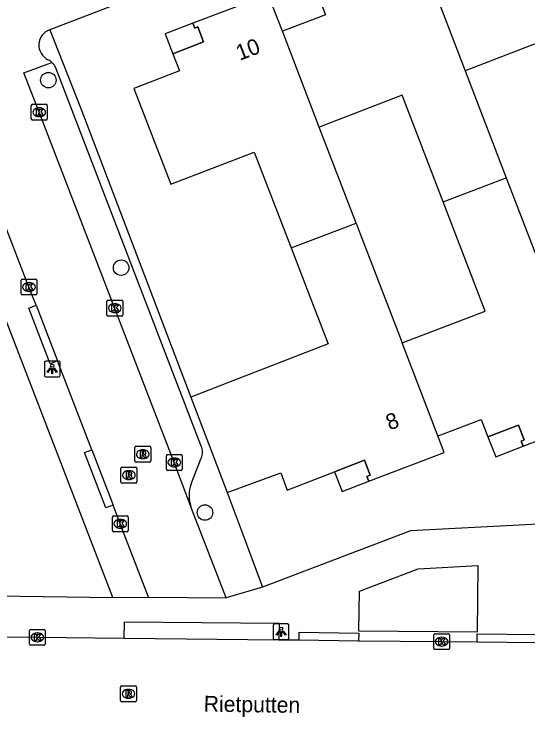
# Model space of a CAD drawing. Extents: x 159265 to 160143, y 383413 to 384319.
# Drawn here: x 159445.84 to 159478.31, y 383633.96 to 383678.39 of the extents above; entities that cross this region are included whole.
import ezdxf

# ---------------------------------------------------------------- set-up
doc = ezdxf.new("R2010")
doc.units = 0
for name, color, linetype in [('IMGEO_Boom', 7, 'Continuous'), ('IMGEO_Hek', 7, 'Continuous'), ('IMGEO_Kolk', 7, 'Continuous'), ('IMGEO_Lichtpunt', 7, 'Continuous'), ('IMGEO_Openbare_ruimte_label', 7, 'Continuous'), ('IMGEO_Pand', 7, 'Continuous'), ('IMGEO_Pand_nummerreeks', 7, 'Continuous'), ('IMGEO_Pand_overbouw', 7, 'Continuous'), ('IMGEO_Rijbaan_lokaal_open', 7, 'Continuous'), ('IMGEO_Rioolput', 7, 'Continuous'), ('IMGEO_Voetpad_open', 7, 'Continuous')]:
    doc.layers.add(name, color=color, linetype=linetype)

msp = doc.modelspace()

# ---------------------------------------------------------------- linework, layer by layer
at = {"layer": 'IMGEO_Boom'}
for centre in [(159448.008, 383674.21), (159452.605, 383662.353), (159457.904, 383646.875)]:
    msp.add_circle(centre, 0.489, dxfattribs=at)
at = {"layer": 'IMGEO_Hek'}
msp.add_lwpolyline([(159452.408, 383666.289), (159457.001, 383654.177)], dxfattribs=at)
at = {"layer": 'IMGEO_Kolk'}
for p, q in [((159446.931, 383671.757), (159446.931, 383672.609)), ((159447.006, 383672.683), (159447.858, 383672.683)), ((159447.419, 383672.463), (159447.444, 383672.463)), ((159447.932, 383672.609), (159447.932, 383671.757)), ((159447.858, 383671.683), (159447.006, 383671.683)), ((159447.442, 383671.903), (159447.417, 383671.903)), ((159446.283, 383660.704), (159446.283, 383661.556)), ((159446.358, 383661.63), (159447.21, 383661.63)), ((159446.771, 383661.41), (159446.796, 383661.41)), ((159447.284, 383661.556), (159447.284, 383660.704)), ((159447.21, 383660.63), (159446.358, 383660.63)), ((159446.794, 383660.85), (159446.769, 383660.85)), ((159451.708, 383659.37), (159451.708, 383660.222)), ((159451.783, 383660.296), (159452.635, 383660.296)), ((159452.196, 383660.076), (159452.221, 383660.076)), ((159452.709, 383660.222), (159452.709, 383659.37)), ((159452.635, 383659.296), (159451.783, 383659.296)), ((159452.219, 383659.516), (159452.194, 383659.516)), ((159455.467, 383649.616), (159455.467, 383650.468)), ((159455.542, 383650.542), (159456.394, 383650.542)), ((159455.955, 383650.322), (159455.98, 383650.322)), ((159456.468, 383650.468), (159456.468, 383649.616)), ((159456.394, 383649.542), (159455.542, 383649.542)), ((159455.978, 383649.762), (159455.953, 383649.762)), ((159452.051, 383645.738), (159452.051, 383646.59)), ((159452.126, 383646.664), (159452.978, 383646.664)), ((159452.539, 383646.444), (159452.564, 383646.444)), ((159453.052, 383646.59), (159453.052, 383645.738)), ((159452.562, 383645.884), (159452.537, 383645.884)), ((159452.978, 383645.664), (159452.126, 383645.664)), ((159446.815, 383638.564), (159446.815, 383639.416)), ((159446.89, 383639.49), (159447.742, 383639.49)), ((159447.303, 383639.27), (159447.328, 383639.27)), ((159447.816, 383639.416), (159447.816, 383638.564)), ((159472.359, 383638.29), (159472.359, 383639.142)), ((159472.434, 383639.216), (159473.286, 383639.216)), ((159473.36, 383639.142), (159473.36, 383638.29)), ((159447.326, 383638.71), (159447.301, 383638.71)), ((159472.847, 383638.996), (159472.872, 383638.996)), ((159447.742, 383638.49), (159446.89, 383638.49)), ((159472.87, 383638.436), (159472.845, 383638.436)), ((159473.286, 383638.216), (159472.434, 383638.216))]:
    msp.add_line(p, q, dxfattribs=at)
for points in [[(159446.931, 383671.757), (159446.931, 383672.609)], [(159447.006, 383672.683), (159447.858, 383672.683)], [(159447.932, 383672.609), (159447.932, 383671.757)], [(159447.252, 383672.383), (159447.375, 383672.383), (159447.375, 383672.232), (159447.505, 383672.383), (159447.669, 383672.383), (159447.523, 383672.232), (159447.676, 383671.983), (159447.524, 383671.983), (159447.439, 383672.147), (159447.375, 383672.08), (159447.375, 383671.983), (159447.252, 383671.983), (159447.252, 383672.383)], [(159447.858, 383671.683), (159447.006, 383671.683)], [(159446.283, 383660.704), (159446.283, 383661.556)], [(159446.358, 383661.63), (159447.21, 383661.63)], [(159447.284, 383661.556), (159447.284, 383660.704)], [(159446.604, 383661.33), (159446.727, 383661.33), (159446.727, 383661.179), (159446.857, 383661.33), (159447.021, 383661.33), (159446.875, 383661.179), (159447.028, 383660.93), (159446.876, 383660.93), (159446.791, 383661.094), (159446.727, 383661.027), (159446.727, 383660.93), (159446.604, 383660.93), (159446.604, 383661.33)], [(159447.21, 383660.63), (159446.358, 383660.63)], [(159451.708, 383659.37), (159451.708, 383660.222)], [(159451.783, 383660.296), (159452.635, 383660.296)], [(159452.709, 383660.222), (159452.709, 383659.37)], [(159452.029, 383659.996), (159452.152, 383659.996), (159452.152, 383659.845), (159452.282, 383659.996), (159452.446, 383659.996), (159452.3, 383659.845), (159452.453, 383659.596), (159452.301, 383659.596), (159452.216, 383659.76), (159452.152, 383659.693), (159452.152, 383659.596), (159452.029, 383659.596), (159452.029, 383659.996)], [(159452.635, 383659.296), (159451.783, 383659.296)], [(159455.467, 383649.616), (159455.467, 383650.468)], [(159455.542, 383650.542), (159456.394, 383650.542)], [(159456.468, 383650.468), (159456.468, 383649.616)], [(159455.788, 383650.242), (159455.911, 383650.242), (159455.911, 383650.091), (159456.041, 383650.242), (159456.205, 383650.242), (159456.059, 383650.091), (159456.212, 383649.842), (159456.06, 383649.842), (159455.975, 383650.006), (159455.911, 383649.939), (159455.911, 383649.842), (159455.788, 383649.842), (159455.788, 383650.242)], [(159456.394, 383649.542), (159455.542, 383649.542)], [(159452.051, 383645.738), (159452.051, 383646.59)], [(159452.126, 383646.664), (159452.978, 383646.664)], [(159452.372, 383646.364), (159452.495, 383646.364), (159452.495, 383646.213), (159452.625, 383646.364), (159452.789, 383646.364), (159452.643, 383646.213), (159452.796, 383645.964), (159452.644, 383645.964), (159452.559, 383646.128), (159452.495, 383646.061), (159452.495, 383645.964), (159452.372, 383645.964), (159452.372, 383646.364)], [(159453.052, 383646.59), (159453.052, 383645.738)], [(159452.978, 383645.664), (159452.126, 383645.664)], [(159446.815, 383638.564), (159446.815, 383639.416)], [(159446.89, 383639.49), (159447.742, 383639.49)], [(159447.136, 383639.19), (159447.259, 383639.19), (159447.259, 383639.039), (159447.389, 383639.19), (159447.553, 383639.19), (159447.407, 383639.039), (159447.56, 383638.79), (159447.408, 383638.79), (159447.323, 383638.954), (159447.259, 383638.887), (159447.259, 383638.79), (159447.136, 383638.79), (159447.136, 383639.19)], [(159447.816, 383639.416), (159447.816, 383638.564)], [(159472.359, 383638.29), (159472.359, 383639.142)], [(159472.434, 383639.216), (159473.286, 383639.216)], [(159473.36, 383639.142), (159473.36, 383638.29)], [(159472.68, 383638.916), (159472.803, 383638.916), (159472.803, 383638.765), (159472.933, 383638.916), (159473.097, 383638.916), (159472.951, 383638.765), (159473.104, 383638.516), (159472.952, 383638.516), (159472.867, 383638.68), (159472.803, 383638.613), (159472.803, 383638.516), (159472.68, 383638.516), (159472.68, 383638.916)], [(159447.742, 383638.49), (159446.89, 383638.49)], [(159473.286, 383638.216), (159472.434, 383638.216)]]:
    msp.add_lwpolyline(points, dxfattribs=at)
for centre, start, end in [((159447.008, 383672.607), 91.552, 178.448), ((159447.008, 383672.607), 91.552, 178.448), ((159447.856, 383672.607), 1.552, 88.448), ((159447.856, 383672.607), 1.552, 88.448), ((159447.008, 383671.759), 181.552, 268.448), ((159447.008, 383671.759), 181.552, 268.448), ((159447.856, 383671.759), 271.552, 358.448), ((159447.856, 383671.759), 271.552, 358.448), ((159446.36, 383661.554), 91.552, 178.448), ((159446.36, 383661.554), 91.552, 178.448), ((159447.208, 383661.554), 1.552, 88.448), ((159447.208, 383661.554), 1.552, 88.448), ((159446.36, 383660.706), 181.552, 268.448), ((159446.36, 383660.706), 181.552, 268.448), ((159447.208, 383660.706), 271.552, 358.448), ((159447.208, 383660.706), 271.552, 358.448), ((159451.785, 383660.22), 91.552, 178.448), ((159451.785, 383660.22), 91.552, 178.448), ((159452.633, 383660.22), 1.552, 88.448), ((159452.633, 383660.22), 1.552, 88.448), ((159451.785, 383659.372), 181.552, 268.448), ((159451.785, 383659.372), 181.552, 268.448), ((159452.633, 383659.372), 271.552, 358.448), ((159452.633, 383659.372), 271.552, 358.448), ((159455.544, 383650.466), 91.552, 178.448), ((159455.544, 383650.466), 91.552, 178.448), ((159456.392, 383650.466), 1.552, 88.448), ((159456.392, 383650.466), 1.552, 88.448), ((159455.544, 383649.618), 181.552, 268.448), ((159455.544, 383649.618), 181.552, 268.448), ((159456.392, 383649.618), 271.552, 358.448), ((159456.392, 383649.618), 271.552, 358.448), ((159452.128, 383646.588), 91.552, 178.448), ((159452.128, 383646.588), 91.552, 178.448), ((159452.976, 383646.588), 1.552, 88.448), ((159452.976, 383646.588), 1.552, 88.448), ((159452.128, 383645.74), 181.552, 268.448), ((159452.128, 383645.74), 181.552, 268.448), ((159452.976, 383645.74), 271.552, 358.448), ((159452.976, 383645.74), 271.552, 358.448), ((159446.892, 383639.414), 91.552, 178.448), ((159446.892, 383639.414), 91.552, 178.448), ((159447.74, 383639.414), 1.552, 88.448), ((159447.74, 383639.414), 1.552, 88.448), ((159472.436, 383639.14), 91.552, 178.448), ((159472.436, 383639.14), 91.552, 178.448), ((159473.284, 383639.14), 1.552, 88.448), ((159473.284, 383639.14), 1.552, 88.448), ((159446.892, 383638.566), 181.552, 268.448), ((159446.892, 383638.566), 181.552, 268.448), ((159447.74, 383638.566), 271.552, 358.448), ((159447.74, 383638.566), 271.552, 358.448), ((159472.436, 383638.292), 181.552, 268.448), ((159472.436, 383638.292), 181.552, 268.448), ((159473.284, 383638.292), 271.552, 358.448), ((159473.284, 383638.292), 271.552, 358.448)]:
    msp.add_arc(centre, 0.0765, start, end, dxfattribs=at)
for centre, major_axis, ratio, start_param, end_param in [((159447.418, 383672.183), (-0.387, 0.002), 0.722429, 4.712389, 7.853982), ((159447.443, 383672.183), (-0.39, 0.002), 0.717154, 1.570796, 4.712389), ((159446.77, 383661.13), (-0.387, 0.002), 0.722429, 4.712389, 7.853982), ((159446.795, 383661.13), (-0.39, 0.002), 0.717154, 1.570796, 4.712389), ((159452.195, 383659.796), (-0.387, 0.002), 0.722429, 4.712389, 7.853982), ((159452.22, 383659.796), (-0.39, 0.002), 0.717154, 1.570796, 4.712389), ((159455.954, 383650.042), (-0.387, 0.002), 0.722429, 4.712389, 7.853982), ((159455.979, 383650.042), (-0.39, 0.002), 0.717154, 1.570796, 4.712389), ((159452.538, 383646.164), (-0.387, 0.002), 0.722429, 4.712389, 7.853982), ((159452.563, 383646.164), (-0.39, 0.002), 0.717154, 1.570796, 4.712389), ((159447.302, 383638.99), (-0.387, 0.002), 0.722429, 4.712389, 7.853982), ((159447.327, 383638.99), (-0.39, 0.002), 0.717154, 1.570796, 4.712389), ((159472.846, 383638.716), (-0.387, 0.002), 0.722429, 4.712389, 7.853982), ((159472.871, 383638.716), (-0.39, 0.002), 0.717154, 1.570796, 4.712389)]:
    msp.add_ellipse(centre, major_axis=major_axis, ratio=ratio, start_param=start_param, end_param=end_param, dxfattribs=at)
at = {"layer": 'IMGEO_Lichtpunt'}
for p, q in [((159447.754, 383656.359), (159447.754, 383655.552)), ((159447.754, 383656.359), (159447.754, 383655.552)), ((159448.656, 383656.454), (159447.848, 383656.454)), ((159448.656, 383656.454), (159447.848, 383656.454)), ((159448.75, 383655.552), (159448.75, 383656.359)), ((159448.75, 383655.552), (159448.75, 383656.359)), ((159447.848, 383655.458), (159448.656, 383655.458)), ((159447.848, 383655.458), (159448.656, 383655.458)), ((159462.217, 383639.742), (159462.217, 383638.935)), ((159462.217, 383639.742), (159462.217, 383638.935)), ((159463.119, 383639.837), (159462.311, 383639.837)), ((159463.119, 383639.837), (159462.311, 383639.837)), ((159463.213, 383638.935), (159463.213, 383639.742)), ((159463.213, 383638.935), (159463.213, 383639.742)), ((159462.311, 383638.841), (159463.119, 383638.841)), ((159462.311, 383638.841), (159463.119, 383638.841))]:
    msp.add_line(p, q, dxfattribs=at)
for points in [[(159448.128, 383656.023), (159448.167, 383655.995), (159447.979, 383655.733), (159447.941, 383655.76), (159448.128, 383656.023)], [(159448.23, 383655.975), (159448.277, 383655.975), (159448.277, 383655.653), (159448.23, 383655.653), (159448.23, 383655.975)], [(159448.34, 383655.995), (159448.378, 383656.022), (159448.565, 383655.76), (159448.526, 383655.732), (159448.34, 383655.995)], [(159462.591, 383639.406), (159462.63, 383639.378), (159462.442, 383639.116), (159462.404, 383639.143), (159462.591, 383639.406)], [(159462.693, 383639.358), (159462.74, 383639.358), (159462.74, 383639.036), (159462.693, 383639.036), (159462.693, 383639.358)], [(159462.803, 383639.378), (159462.841, 383639.405), (159463.028, 383639.143), (159462.989, 383639.115), (159462.803, 383639.378)]]:
    msp.add_lwpolyline(points, dxfattribs=at)
for centre in [(159448.253, 383656.157), (159462.716, 383639.54)]:
    msp.add_circle(centre, 0.0994, dxfattribs=at)
for centre, start, end in [((159447.848, 383656.359), 90, 180), ((159447.848, 383656.359), 90, 180), ((159448.656, 383656.359), 0, 90), ((159448.656, 383656.359), 0, 90), ((159447.848, 383655.552), 180, 270), ((159447.848, 383655.552), 180, 270), ((159448.656, 383655.552), 270, 0), ((159448.656, 383655.552), 270, 360), ((159462.311, 383639.742), 90, 180), ((159462.311, 383639.742), 90, 180), ((159463.119, 383639.742), 0, 90), ((159463.119, 383639.742), 0, 90), ((159462.311, 383638.935), 180, 270), ((159462.311, 383638.935), 180, 270), ((159463.119, 383638.935), 270, 0), ((159463.119, 383638.935), 270, 360)]:
    msp.add_arc(centre, 0.0946, start, end, dxfattribs=at)
at = {"layer": 'IMGEO_Pand'}
for points in [[(159472.047, 383680.807), (159471.14, 383683.17), (159466.372, 383681.346), (159466.491, 383681.039), (159466.7, 383681.111), (159467.053, 383680.18), (159465.105, 383679.423), (159465.512, 383678.331), (159462.97, 383677.363), (159462.795, 383677.296)], [(159472.047, 383680.807), (159474.354, 383674.795)], [(159462.795, 383677.296), (159461.898, 383679.632), (159457.135, 383677.806), (159457.254, 383677.499), (159457.463, 383677.571), (159457.816, 383676.64), (159455.868, 383675.883), (159456.285, 383674.788), (159453.419, 383673.686), (159455.745, 383667.638), (159461.018, 383669.666), (159463.354, 383663.603)], [(159465.122, 383671.237), (159462.795, 383677.296)], [(159482.194, 383670.049), (159479.595, 383676.811), (159474.354, 383674.795)], [(159474.354, 383674.795), (159476.945, 383668.042)], [(159472.956, 383666.51), (159470.366, 383673.261), (159465.122, 383671.237)], [(159467.452, 383665.169), (159465.122, 383671.237)], [(159472.956, 383666.51), (159476.945, 383668.042)], [(159476.945, 383668.042), (159480.704, 383658.248), (159480.756, 383658.114)], [(159470.359, 383657.599), (159475.603, 383659.611), (159472.956, 383666.51)], [(159463.354, 383663.603), (159467.452, 383665.169)], [(159467.452, 383665.169), (159467.71, 383664.496), (159470.291, 383657.775), (159470.359, 383657.599)], [(159463.354, 383663.603), (159464.748, 383659.986), (159465.691, 383657.54), (159461.345, 383655.856), (159460.412, 383655.499), (159457.001, 383654.177)], [(159472.617, 383651.717), (159470.359, 383657.599)], [(159457.001, 383654.177), (159459.298, 383648.142)], [(159472.617, 383651.717), (159472.799, 383651.787), (159475.351, 383652.765), (159475.784, 383651.66), (159477.723, 383652.406), (159478.077, 383651.464), (159477.876, 383651.379), (159477.999, 383651.069), (159482.617, 383652.839), (159482.76, 383652.894)], [(159459.298, 383648.142), (159462.687, 383649.395), (159463.094, 383648.287), (159467.981, 383650.19), (159468.335, 383649.248), (159468.134, 383649.163), (159468.257, 383648.853), (159473.015, 383650.68), (159472.617, 383651.717)]]:
    msp.add_lwpolyline(points, dxfattribs=at)
at = {"layer": 'IMGEO_Pand_overbouw'}
for points in [[(159457.463, 383677.571), (159457.254, 383677.499), (159457.135, 383677.806), (159455.39, 383677.137), (159455.868, 383675.883), (159457.816, 383676.64)], [(159477.876, 383651.379), (159478.077, 383651.464), (159477.723, 383652.406), (159475.784, 383651.66), (159476.275, 383650.408), (159477.999, 383651.069)], [(159468.134, 383649.163), (159468.335, 383649.248), (159467.981, 383650.19), (159466.079, 383649.449), (159466.564, 383648.203), (159468.257, 383648.853)]]:
    msp.add_lwpolyline(points, close=True, dxfattribs=at)
at = {"layer": 'IMGEO_Rijbaan_lokaal_open'}
for points in [[(159482.084, 383690.461), (159463.605, 383683.356), (159461.057, 383682.377), (159448.102, 383677.396)], [(159457.011, 383647.25), (159455.963, 383650.041), (159447.428, 383672.182), (159446.46, 383674.672), (159448.227, 383675.335)], [(159448.227, 383675.335), (159448.113, 383675.43), (159447.984, 383675.503)], [(159447.242, 383659.978), (159446.781, 383661.13), (159444.874, 383666.015)], [(159447.242, 383659.978), (159448.581, 383656.463)], [(159450.754, 383650.851), (159448.581, 383656.463)], [(159450.754, 383650.851), (159452.098, 383647.346)], [(159454.327, 383641.533), (159452.549, 383646.165), (159452.098, 383647.346)], [(159459.241, 383641.492), (159457.052, 383647.141), (159457.011, 383647.25)], [(159454.327, 383641.533), (159459.241, 383641.492)], [(159434.774, 383639.114), (159434.79, 383639.113), (159447.316, 383638.99), (159452.8, 383638.931)], [(159452.8, 383638.931), (159462.572, 383638.84)], [(159462.572, 383638.84), (159463.846, 383638.824)], [(159463.846, 383638.824), (159467.614, 383638.758)], [(159467.614, 383638.758), (159472.86, 383638.716), (159475.097, 383638.704)], [(159475.097, 383638.704), (159478.88, 383638.67)]]:
    msp.add_lwpolyline(points, dxfattribs=at)
msp.add_arc((159448.436, 383676.425), 1.027, 108.9686, 243.8975, dxfattribs=at)
at = {"layer": 'IMGEO_Rioolput'}
for p, q in [((159453.475, 383650.136), (159453.475, 383650.988)), ((159453.55, 383651.062), (159454.402, 383651.062)), ((159453.963, 383650.842), (159453.988, 383650.842)), ((159454.476, 383650.988), (159454.476, 383650.136)), ((159453.986, 383650.282), (159453.961, 383650.282)), ((159454.402, 383650.062), (159453.55, 383650.062)), ((159452.594, 383648.816), (159452.594, 383649.668)), ((159452.669, 383649.742), (159453.521, 383649.742)), ((159453.082, 383649.522), (159453.107, 383649.522)), ((159453.595, 383649.668), (159453.595, 383648.816)), ((159453.105, 383648.962), (159453.08, 383648.962)), ((159453.521, 383648.742), (159452.669, 383648.742)), ((159452.572, 383634.995), (159452.572, 383635.847)), ((159452.647, 383635.921), (159453.499, 383635.921)), ((159453.06, 383635.701), (159453.085, 383635.701)), ((159453.573, 383635.847), (159453.573, 383634.995)), ((159453.083, 383635.141), (159453.058, 383635.141)), ((159453.499, 383634.921), (159452.647, 383634.921))]:
    msp.add_line(p, q, dxfattribs=at)
for points in [[(159453.475, 383650.136), (159453.475, 383650.988)], [(159453.55, 383651.062), (159454.402, 383651.062)], [(159454.064, 383650.76), (159453.812, 383650.762), (159453.812, 383650.362)], [(159454.476, 383650.988), (159454.476, 383650.136)], [(159453.812, 383650.362), (159453.936, 383650.362), (159453.936, 383650.524), (159453.947, 383650.524)], [(159453.99, 383650.681), (159453.936, 383650.681), (159453.936, 383650.6)], [(159453.936, 383650.6), (159453.988, 383650.6)], [(159453.994, 383650.495), (159454.065, 383650.362), (159454.205, 383650.362), (159454.14, 383650.488)], [(159454.402, 383650.062), (159453.55, 383650.062)], [(159452.594, 383648.816), (159452.594, 383649.668)], [(159452.669, 383649.742), (159453.521, 383649.742)], [(159453.183, 383649.44), (159452.931, 383649.442), (159452.931, 383649.042)], [(159453.109, 383649.361), (159453.055, 383649.361), (159453.055, 383649.28)], [(159453.595, 383649.668), (159453.595, 383648.816)], [(159452.931, 383649.042), (159453.055, 383649.042), (159453.055, 383649.204), (159453.066, 383649.204)], [(159453.055, 383649.28), (159453.107, 383649.28)], [(159453.113, 383649.175), (159453.184, 383649.042), (159453.324, 383649.042), (159453.259, 383649.168)], [(159453.521, 383648.742), (159452.669, 383648.742)], [(159452.572, 383634.995), (159452.572, 383635.847)], [(159452.647, 383635.921), (159453.499, 383635.921)], [(159453.161, 383635.619), (159452.909, 383635.621), (159452.909, 383635.221)], [(159453.573, 383635.847), (159453.573, 383634.995)], [(159452.909, 383635.221), (159453.033, 383635.221), (159453.033, 383635.383), (159453.044, 383635.383)], [(159453.087, 383635.54), (159453.033, 383635.54), (159453.033, 383635.459)], [(159453.033, 383635.459), (159453.085, 383635.459)], [(159453.091, 383635.354), (159453.162, 383635.221), (159453.302, 383635.221), (159453.237, 383635.347)], [(159453.499, 383634.921), (159452.647, 383634.921)]]:
    msp.add_lwpolyline(points, dxfattribs=at)
for centre, radius, start, end in [((159453.552, 383650.986), 0.0765, 91.552, 178.448), ((159453.552, 383650.986), 0.0765, 91.552, 178.448), ((159454.063, 383650.65), 0.109, 350.3612, 89.416), ((159454.4, 383650.986), 0.0765, 1.552, 88.448), ((159454.4, 383650.986), 0.0765, 1.552, 88.448), ((159453.946, 383650.471), 0.0533, 26.0293, 88.6989), ((159453.972, 383650.789), 0.19, 274.7715, 282.9687), ((159453.996, 383650.585), 0.0964, 77.0061, 93.1865), ((159454.01, 383650.642), 0.0378, 276.6634, 79.6772), ((159454.061, 383650.65), 0.112, 277.5842, 350.9817), ((159454.045, 383650.435), 0.108, 29.5134, 73.7905), ((159453.552, 383650.138), 0.0765, 181.552, 268.448), ((159453.552, 383650.138), 0.0765, 181.552, 268.448), ((159454.4, 383650.138), 0.0765, 271.552, 358.448), ((159454.4, 383650.138), 0.0765, 271.552, 358.448), ((159452.671, 383649.666), 0.0765, 91.552, 178.448), ((159452.671, 383649.666), 0.0765, 91.552, 178.448), ((159453.115, 383649.265), 0.0964, 77.0061, 93.1865), ((159453.129, 383649.322), 0.0378, 276.6634, 79.6772), ((159453.182, 383649.33), 0.109, 350.3612, 89.416), ((159453.519, 383649.666), 0.0765, 1.552, 88.448), ((159453.519, 383649.666), 0.0765, 1.552, 88.448), ((159453.065, 383649.151), 0.0533, 26.0293, 88.6989), ((159453.091, 383649.469), 0.19, 274.7715, 282.9687), ((159453.18, 383649.33), 0.112, 277.5842, 350.9817), ((159453.164, 383649.115), 0.108, 29.5134, 73.7905), ((159452.671, 383648.818), 0.0765, 181.552, 268.448), ((159452.671, 383648.818), 0.0765, 181.552, 268.448), ((159453.519, 383648.818), 0.0765, 271.552, 358.448), ((159453.519, 383648.818), 0.0765, 271.552, 358.448), ((159452.649, 383635.845), 0.0765, 91.552, 178.448), ((159452.649, 383635.845), 0.0765, 91.552, 178.448), ((159453.16, 383635.509), 0.109, 350.3612, 89.416), ((159453.497, 383635.845), 0.0765, 1.552, 88.448), ((159453.497, 383635.845), 0.0765, 1.552, 88.448), ((159453.043, 383635.33), 0.0533, 26.0293, 88.6989), ((159453.069, 383635.648), 0.19, 274.7715, 282.9687), ((159453.093, 383635.444), 0.0964, 77.0061, 93.1865), ((159453.107, 383635.501), 0.0378, 276.6634, 79.6772), ((159453.158, 383635.509), 0.112, 277.5842, 350.9817), ((159453.142, 383635.294), 0.108, 29.5134, 73.7905), ((159452.649, 383634.997), 0.0765, 181.552, 268.448), ((159452.649, 383634.997), 0.0765, 181.552, 268.448), ((159453.497, 383634.997), 0.0765, 271.552, 358.448), ((159453.497, 383634.997), 0.0765, 271.552, 358.448)]:
    msp.add_arc(centre, radius, start, end, dxfattribs=at)
for centre, major_axis, ratio, start_param, end_param in [((159453.962, 383650.562), (-0.387, 0.002), 0.722429, 4.712389, 7.853982), ((159453.987, 383650.562), (-0.39, 0.002), 0.717154, 1.570796, 4.712389), ((159453.081, 383649.242), (-0.387, 0.002), 0.722429, 4.712389, 7.853982), ((159453.106, 383649.242), (-0.39, 0.002), 0.717154, 1.570796, 4.712389), ((159453.059, 383635.421), (-0.387, 0.002), 0.722429, 4.712389, 7.853982), ((159453.084, 383635.421), (-0.39, 0.002), 0.717154, 1.570796, 4.712389)]:
    msp.add_ellipse(centre, major_axis=major_axis, ratio=ratio, start_param=start_param, end_param=end_param, dxfattribs=at)
at = {"layer": 'IMGEO_Voetpad_open'}
for points in [[(159452.08, 383641.511), (159438.358, 383677.117), (159435.186, 383681.698), (159493.36, 383704.052)], [(159448.102, 383677.396), (159450.069, 383672.414), (159452.408, 383666.289), (159457.001, 383654.177)], [(159457.668, 383651.082), (159448.497, 383674.919), (159448.389, 383675.159), (159448.227, 383675.335)], [(159448.581, 383656.463), (159448.114, 383656.286), (159446.775, 383659.801), (159447.242, 383659.978)], [(159452.098, 383647.346), (159451.632, 383647.167), (159450.288, 383650.672), (159450.754, 383650.851)], [(159457.037, 383648.686), (159457.665, 383650.308)], [(159459.298, 383648.142), (159460.195, 383645.78), (159461.547, 383642.154)], [(159510.841, 383647.807), (159500, 383647.239), (159470.88, 383645.715), (159461.547, 383642.154)], [(159475.103, 383639.309), (159467.626, 383639.377), (159467.665, 383641.913), (159471.365, 383643.317), (159475.147, 383643.52), (159475.103, 383639.309)], [(159461.547, 383642.154), (159459.241, 383641.492)], [(159434.842, 383641.794), (159438.869, 383641.706), (159452.08, 383641.511)], [(159452.08, 383641.511), (159454.327, 383641.533)], [(159452.8, 383638.931), (159452.81, 383639.971), (159462.582, 383639.88), (159462.572, 383638.84)], [(159463.846, 383638.824), (159463.854, 383639.323), (159467.622, 383639.257), (159467.614, 383638.758)], [(159475.097, 383638.704), (159475.101, 383639.203), (159478.884, 383639.169), (159478.88, 383638.67)]]:
    msp.add_lwpolyline(points, dxfattribs=at)
for centre, radius, start, end in [((159456.739, 383650.699), 1.005, 337.1299, 22.4259), ((159458.99, 383647.932), 2.094, 158.9021, 199.0234)]:
    msp.add_arc(centre, radius, start, end, dxfattribs=at)

# ---------------------------------------------------------------- texts
at = {"layer": 'IMGEO_Openbare_ruimte_label'}
msp.add_text('Rietputten', height=1, rotation=359.1979, dxfattribs=at).set_placement((159457.82, 383634.294))
at = {"layer": 'IMGEO_Pand_nummerreeks'}
for s, rotation, p in [('10', 20.9703, (159460.095, 383675.429)), ('8', 21.0046, (159469.568, 383652.057))]:
    msp.add_text(s, height=1, rotation=rotation, dxfattribs=at).set_placement(p)

doc.saveas('drawing.dxf')
